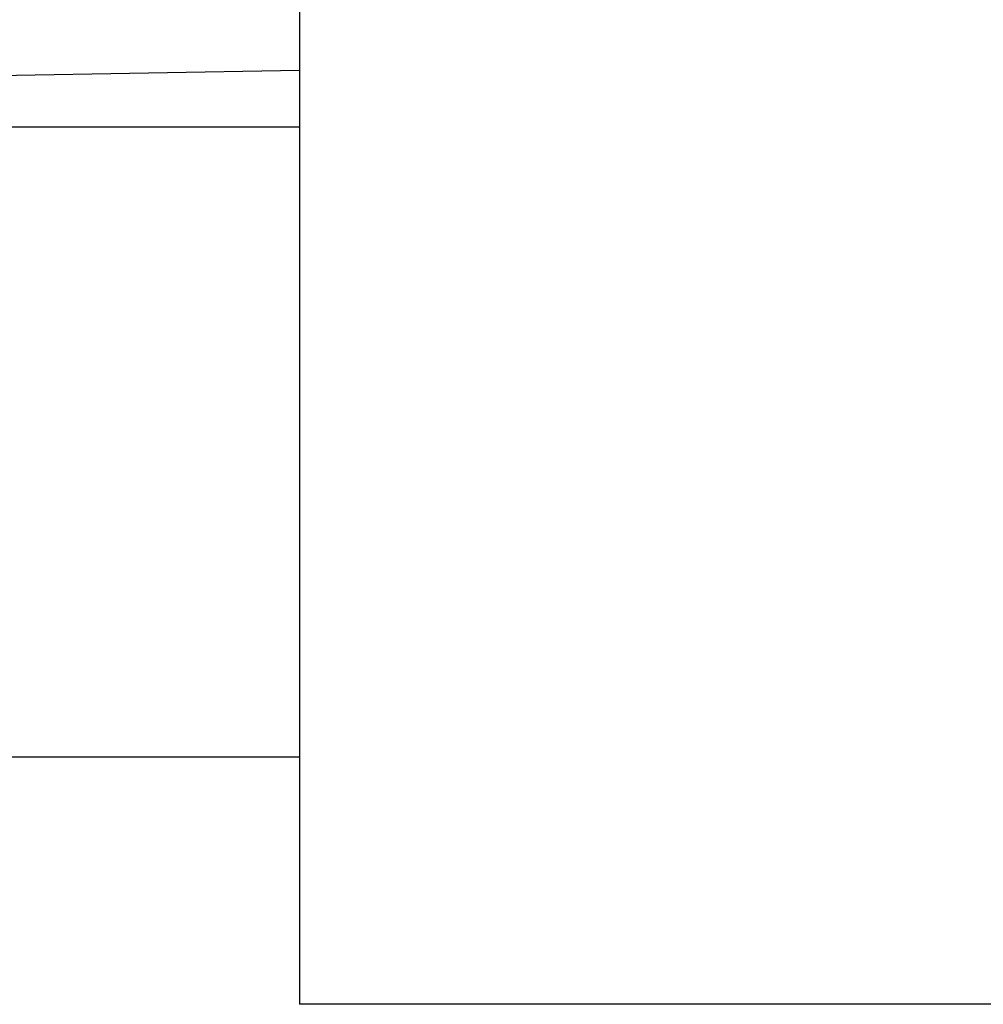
# Model space of a CAD drawing. Header units: millimetres. Extents: x 1805 to 4914, y -1594 to 860.
# Tile 379 of 656: x 4073 to 4086, y -1552 to -1538. Entities that reach past the tile are written whole.
import ezdxf

# ---------------------------------------------------------------- set-up
doc = ezdxf.new("R2010")
doc.units = ezdxf.units.MM
doc.layers.get('0').update_dxf_attribs({"linetype": 'CONTINUOUS'})

msp = doc.modelspace()

# ---------------------------------------------------------------- linework, layer by layer
at = {"linetype": 'Continuous'}
for p, q in [((4076.496, -1517.243), (4076.496, -1552.243)), ((4063.246, -1539.254), (4076.496, -1539.023)), ((4063.246, -1539.823), (4076.496, -1539.823)), ((4076.496, -1548.743), (3958.141, -1548.743)), ((4124.996, -1552.243), (4076.496, -1552.243))]:
    msp.add_line(p, q, dxfattribs=at)

doc.saveas('drawing.dxf')
